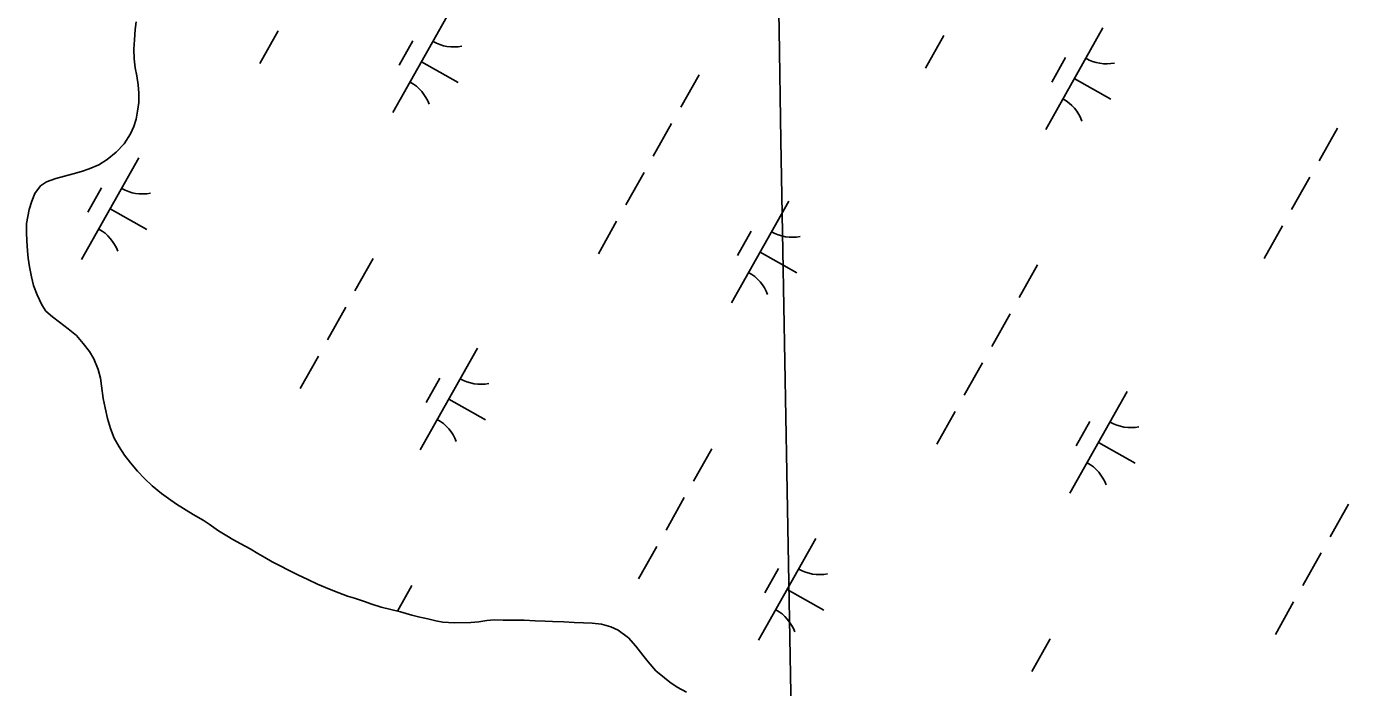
# Model space of a CAD drawing. Extents: x 3913936 to 3933962, y 195330 to 217741.
# Drawn here: x 3924843 to 3925409, y 208489 to 208772 of the extents above; entities that cross this region are included whole.
import ezdxf

# ---------------------------------------------------------------- set-up
doc = ezdxf.new("R2010")
doc.units = 0
doc.layers.add('V-GRID-MAJR', color=7, linetype='Continuous')
doc.layers.add('V-WETL-SWMP', color=7, linetype='Continuous')

msp = doc.modelspace()

# ---------------------------------------------------------------- linework, layer by layer
at = {"layer": 'V-GRID-MAJR'}
msp.add_spline([(3925365.98, 197364.03), (3925326.04, 199633.54), (3925219.37, 205693.59), (3925112.71, 211753.63), (3925058.21, 214849.94)], degree=3, dxfattribs=at)
at = {"layer": 'V-WETL-SWMP'}
for p, q in [((3925024.34, 208779.09), (3924999.84, 208735.5)), ((3924889.84, 208774.44), (3924889.35, 208771.08)), ((3925303.94, 208771.87), (3925279.44, 208728.28)), ((3924889.14, 208766.68), (3924888.79, 208762.67)), ((3924889.35, 208771.08), (3924889.14, 208766.68)), ((3924950.65, 208770.52), (3924942.81, 208756.57)), ((3925008.3, 208766.3), (3925002.42, 208755.84)), ((3925235.84, 208768.51), (3925228, 208754.56)), ((3924888.79, 208762.67), (3924888.95, 208758.54)), ((3924888.95, 208758.54), (3924889.38, 208754.66)), ((3925012.09, 208757.29), (3925027.78, 208748.47)), ((3925287.9, 208759.08), (3925282.02, 208748.62)), ((3924889.38, 208754.66), (3924890.06, 208751.31)), ((3924890.06, 208751.31), (3924890.61, 208747.44)), ((3925130.93, 208751.77), (3925123.09, 208737.82)), ((3925291.69, 208750.07), (3925307.38, 208741.25)), ((3924890.61, 208747.44), (3924891.03, 208743.82)), ((3924891.03, 208743.82), (3924890.94, 208739.81)), ((3924890.94, 208739.81), (3924890.46, 208736.19)), ((3924889.84, 208732.69), (3924888.84, 208729.58)), ((3924890.46, 208736.19), (3924889.84, 208732.69)), ((3924888.84, 208729.58), (3924887.44, 208726.47)), ((3925119.17, 208730.85), (3925111.33, 208716.9)), ((3925404.36, 208728.84), (3925396.52, 208714.89)), ((3924884.64, 208722.17), (3924881.31, 208718.52)), ((3924887.44, 208726.47), (3924884.64, 208722.17)), ((3924890.97, 208716.13), (3924866.47, 208672.54)), ((3924877.34, 208715.39), (3924873.87, 208713.15)), ((3924881.31, 208718.52), (3924877.34, 208715.39)), ((3924866.4, 208710.37), (3924862.79, 208709.3)), ((3924869.62, 208711.43), (3924866.4, 208710.37)), ((3924873.87, 208713.15), (3924869.62, 208711.43)), ((3925107.41, 208709.93), (3925099.57, 208695.98)), ((3924848.88, 208704.13), (3924846.45, 208700.88)), ((3924851.45, 208705.84), (3924848.88, 208704.13)), ((3924855.44, 208707.3), (3924851.45, 208705.84)), ((3924859.18, 208708.36), (3924855.44, 208707.3)), ((3924862.79, 208709.3), (3924859.18, 208708.36)), ((3925392.6, 208707.92), (3925384.76, 208693.97)), ((3924846.45, 208700.88), (3924845.06, 208697.63)), ((3924874.94, 208703.34), (3924869.06, 208692.88)), ((3924844.06, 208694), (3924842.82, 208688.05)), ((3924845.06, 208697.63), (3924844.06, 208694)), ((3924878.72, 208694.33), (3924894.41, 208685.51)), ((3925169.34, 208697.58), (3925144.84, 208653.99)), ((3924842.82, 208688.05), (3924842.86, 208684.17)), ((3925095.65, 208689.01), (3925087.81, 208675.06)), ((3925380.84, 208687), (3925373, 208673.05)), ((3924842.86, 208684.17), (3924843.02, 208680.55)), ((3925153.3, 208684.79), (3925147.42, 208674.33)), ((3924843.02, 208680.55), (3924843.32, 208676.29)), ((3924843.32, 208676.29), (3924843.61, 208673.19)), ((3925157.09, 208675.78), (3925172.78, 208666.96)), ((3924843.61, 208673.19), (3924844.16, 208669.45)), ((3924991.39, 208673.1), (3924983.55, 208659.15)), ((3925275.93, 208670.26), (3925268.09, 208656.31)), ((3924844.16, 208669.45), (3924844.97, 208665.19)), ((3924844.97, 208665.19), (3924845.91, 208661.45)), ((3924845.91, 208661.45), (3924847.37, 208657.46)), ((3924847.37, 208657.46), (3924849.35, 208653.21)), ((3924849.35, 208653.21), (3924851.06, 208650.51)), ((3924851.06, 208650.51), (3924853.92, 208648.08)), ((3924853.92, 208648.08), (3924856.92, 208645.78)), ((3924979.63, 208652.18), (3924971.79, 208638.23)), ((3925264.17, 208649.34), (3925256.33, 208635.39)), ((3924856.92, 208645.78), (3924860.69, 208642.97)), ((3924860.69, 208642.97), (3924864.21, 208640.03)), ((3924864.21, 208640.03), (3924867.09, 208636.57)), ((3924867.09, 208636.57), (3924869.83, 208633.24)), ((3924869.83, 208633.24), (3924871.67, 208630.02)), ((3924967.87, 208631.26), (3924960.03, 208617.31)), ((3925035.97, 208634.62), (3925011.47, 208591.03)), ((3924871.67, 208630.02), (3924873.52, 208625.51)), ((3924873.52, 208625.51), (3924874.59, 208621.78)), ((3925252.41, 208628.42), (3925244.57, 208614.47)), ((3924874.59, 208621.78), (3924875.01, 208618.55)), ((3925019.93, 208621.83), (3925014.05, 208611.37)), ((3924875.01, 208618.55), (3924875.71, 208613.13)), ((3925314.34, 208616.07), (3925289.83, 208572.48)), ((3924875.71, 208613.13), (3924876.52, 208609.13)), ((3924876.52, 208609.13), (3924877.6, 208604.48)), ((3925023.72, 208612.82), (3925039.41, 208604)), ((3924877.6, 208604.48), (3924878.8, 208600.23)), ((3925240.65, 208607.5), (3925232.81, 208593.55)), ((3925298.3, 208603.29), (3925292.42, 208592.82)), ((3924878.8, 208600.23), (3924880.39, 208596.11)), ((3924880.39, 208596.11), (3924882.49, 208592.38)), ((3924882.49, 208592.38), (3924884.85, 208588.78)), ((3925136.39, 208591.59), (3925128.55, 208577.64)), ((3925302.09, 208594.27), (3925317.78, 208585.45)), ((3924884.85, 208588.78), (3924887.34, 208585.57)), ((3924887.34, 208585.57), (3924890.35, 208581.98)), ((3924890.35, 208581.98), (3924893.35, 208578.78)), ((3924893.35, 208578.78), (3924896.61, 208575.71)), ((3924896.61, 208575.71), (3924900.65, 208572.38)), ((3924900.65, 208572.38), (3924903.64, 208570.21)), ((3924903.64, 208570.21), (3924907.15, 208567.79)), ((3925124.63, 208570.67), (3925116.79, 208556.72)), ((3924907.15, 208567.79), (3924914.17, 208563.46)), ((3924914.17, 208563.46), (3924918.46, 208560.92)), ((3925409.17, 208567.83), (3925401.33, 208553.88)), ((3924918.46, 208560.92), (3924921.06, 208559.26)), ((3924921.06, 208559.26), (3924925.1, 208556.46)), ((3924925.1, 208556.46), (3924928.61, 208554.29)), ((3924928.61, 208554.29), (3924931.21, 208552.64)), ((3924931.21, 208552.64), (3924934.59, 208550.86)), ((3925180.97, 208553.11), (3925156.47, 208509.52)), ((3924934.59, 208550.86), (3924938.61, 208548.7)), ((3924938.61, 208548.7), (3924941.99, 208546.66)), ((3924941.99, 208546.66), (3924944.98, 208545.01)), ((3925112.87, 208549.75), (3925105.03, 208535.8)), ((3925397.41, 208546.91), (3925389.57, 208532.96)), ((3924944.98, 208545.01), (3924948.1, 208543.1)), ((3924948.1, 208543.1), (3924951.74, 208541.32)), ((3924951.74, 208541.32), (3924954.85, 208539.67)), ((3924954.85, 208539.67), (3924959.01, 208537.51)), ((3925164.93, 208540.33), (3925159.05, 208529.86)), ((3924959.01, 208537.51), (3924963.3, 208535.49)), ((3924963.3, 208535.49), (3924967.45, 208533.58)), ((3924967.45, 208533.58), (3924972.64, 208531.44)), ((3924972.64, 208531.44), (3924976.66, 208529.79)), ((3924976.66, 208529.79), (3924980.29, 208528.41)), ((3924980.29, 208528.41), (3924983.28, 208527.53)), ((3925007.96, 208533.01), (3925001.75, 208521.97)), ((3925168.72, 208531.31), (3925184.41, 208522.49)), ((3924983.28, 208527.53), (3924987.17, 208526.27)), ((3924987.17, 208526.27), (3924990.8, 208525.01)), ((3924990.8, 208525.01), (3924994.81, 208523.76)), ((3924994.81, 208523.76), (3924998.96, 208522.64)), ((3925385.65, 208525.99), (3925377.81, 208512.04)), ((3924998.96, 208522.64), (3925003.11, 208521.64)), ((3925003.11, 208521.64), (3925007.9, 208520.26)), ((3925007.9, 208520.26), (3925011.27, 208519.39)), ((3925011.27, 208519.39), (3925014.77, 208518.65)), ((3925014.77, 208518.65), (3925018.14, 208517.9)), ((3925018.14, 208517.9), (3925021.25, 208517.29)), ((3925021.25, 208517.29), (3925026.03, 208517.07)), ((3925026.03, 208517.07), (3925033.14, 208517.14)), ((3925033.14, 208517.14), (3925036.62, 208517.43)), ((3925036.62, 208517.43), (3925039.98, 208517.98)), ((3925039.98, 208517.98), (3925043.21, 208518.27)), ((3925043.21, 208518.27), (3925047.09, 208518.17)), ((3925047.09, 208518.17), (3925051.61, 208518.09)), ((3925051.61, 208518.09), (3925056.01, 208518.13)), ((3925056.01, 208518.13), (3925060.79, 208517.91)), ((3925060.79, 208517.91), (3925065.06, 208517.7)), ((3925065.06, 208517.7), (3925068.16, 208517.59)), ((3925068.16, 208517.59), (3925073.08, 208517.38)), ((3925073.08, 208517.38), (3925077.47, 208517.16)), ((3925077.47, 208517.16), (3925081.48, 208517.07)), ((3925081.48, 208517.07), (3925085.1, 208516.85)), ((3925085.1, 208516.85), (3925089.11, 208516.37)), ((3925089.11, 208516.37), (3925093.13, 208515.24)), ((3925093.13, 208515.24), (3925096.25, 208513.85)), ((3925096.25, 208513.85), (3925100.67, 208510.53)), ((3925100.67, 208510.53), (3925103.81, 208507.07)), ((3925103.81, 208507.07), (3925106.82, 208503.22)), ((3925281.39, 208510.08), (3925273.55, 208496.14)), ((3925106.82, 208503.22), (3925109.17, 208500.27)), ((3925109.17, 208500.27), (3925112.44, 208496.42)), ((3925112.44, 208496.42), (3925116.08, 208493.48)), ((3925116.08, 208493.48), (3925118.43, 208491.57)), ((3925118.43, 208491.57), (3925121.55, 208489.4)), ((3925121.55, 208489.4), (3925125.58, 208487.24))]:
    msp.add_line(p, q, dxfattribs=at)
for centre, start, end in [((3925025.83, 208781.25), 239.8861, 281.4297), ((3925305.43, 208774.03), 239.8861, 281.4297), ((3924998.76, 208733.1), 19.8861, 61.4297), ((3925278.36, 208725.88), 19.8861, 61.4297), ((3924892.46, 208718.29), 239.8861, 281.4297), ((3924865.39, 208670.14), 19.8861, 61.4297), ((3925170.83, 208699.74), 239.8861, 281.4297), ((3925143.76, 208651.59), 19.8861, 61.4297), ((3925037.46, 208636.79), 239.8861, 281.4297), ((3925010.39, 208588.63), 19.8861, 61.4297), ((3925315.83, 208618.24), 239.8861, 281.4297), ((3925288.76, 208570.08), 19.8861, 61.4297), ((3925182.46, 208555.28), 239.8861, 281.4297), ((3925155.39, 208507.12), 19.8861, 61.4297)]:
    msp.add_arc(centre, 17.62, start, end, dxfattribs=at)

doc.saveas('drawing.dxf')
